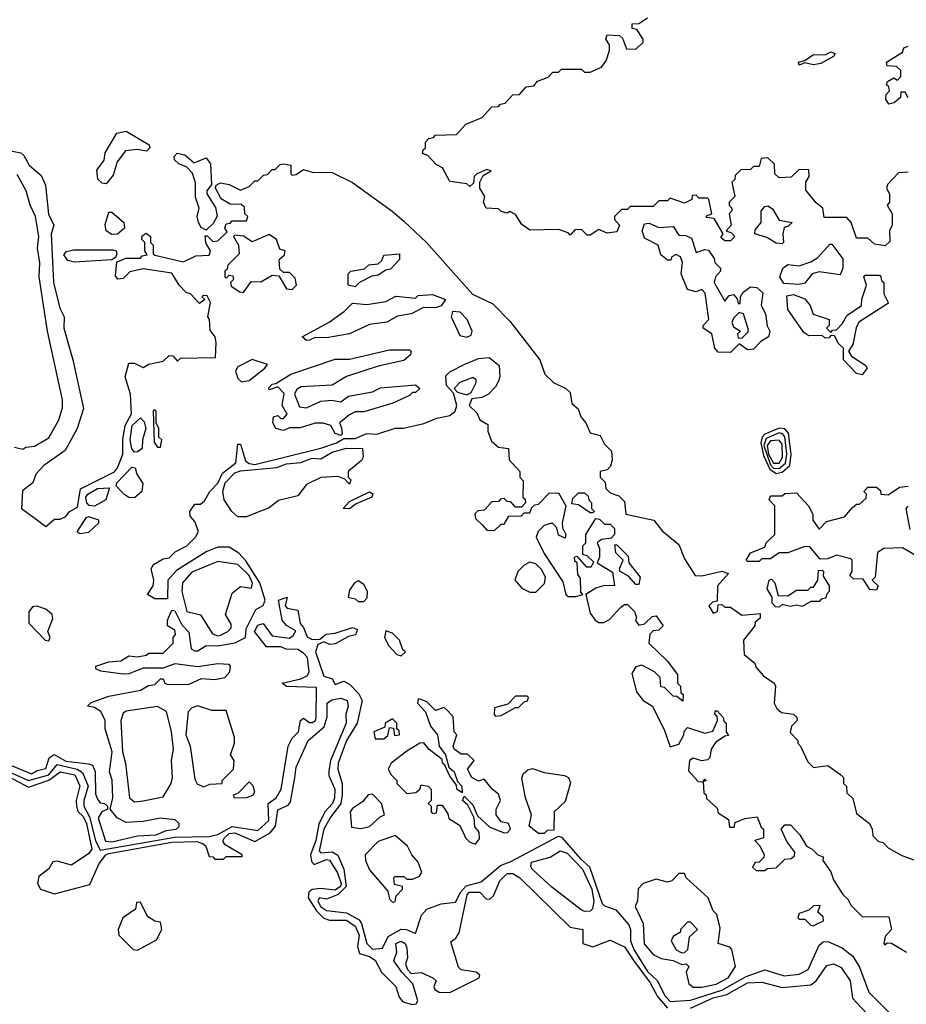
# Model space of a CAD drawing. Extents: x 2737310 to 2869991, y 870230 to 1012730.
# Tile 474 of 479: x 2814964 to 2818059, y 948873 to 952313. Entities that reach past the tile are written whole.
import ezdxf

# ---------------------------------------------------------------- set-up
doc = ezdxf.new("R2010")
doc.units = 0

msp = doc.modelspace()

# ---------------------------------------------------------------- linework, layer by layer
at = {"layer": '0CON02XD'}
for points in [[(2818065, 951780), (2818031.7, 951778.3), (2817993, 951737), (2817990, 951725), (2818000, 951705), (2818000, 951675), (2817992.5, 951665), (2818010, 951635), (2818010, 951595), (2818000, 951575), (2818001.7, 951538.3), (2817985, 951522.5), (2817948.3, 951528.3), (2817925, 951550), (2817885, 951550), (2817866.7, 951605), (2817851.7, 951621.7), (2817771.7, 951621.7), (2817767.5, 951655), (2817743.6, 951673.6), (2817707.5, 951717.5), (2817707.5, 951745), (2817720, 951765), (2817718.3, 951788.3), (2817685, 951790), (2817657, 951763), (2817615, 951760), (2817600, 951775), (2817598.3, 951808.3), (2817575, 951830), (2817551.7, 951828.3), (2817545, 951800), (2817525, 951800), (2817515, 951790), (2817481.7, 951788.3), (2817461.7, 951768.3), (2817460, 951755), (2817450, 951745), (2817460, 951695), (2817440, 951675), (2817440, 951665), (2817450, 951655), (2817450, 951645), (2817440, 951635), (2817447.5, 951595), (2817430, 951575), (2817448.3, 951568.3), (2817460, 951555), (2817445, 951540), (2817425, 951540), (2817411.7, 951551.7), (2817420, 951565), (2817388.3, 951618.3), (2817361.7, 951621.7), (2817361.7, 951628.3), (2817380, 951635), (2817370, 951685), (2817365, 951690), (2817335, 951690), (2817325, 951700), (2817311.7, 951698.3), (2817310, 951685), (2817285, 951672.5), (2817235, 951690), (2817225, 951680), (2817195, 951680), (2817175, 951660), (2817095, 951660), (2817085, 951650), (2817065, 951650), (2817040, 951625), (2817040, 951615), (2817057.5, 951595), (2817048.3, 951571.7), (2817015, 951567.5), (2816985, 951580), (2816955, 951560), (2816945, 951560), (2816925, 951580), (2816901.7, 951578.3), (2816885, 951560), (2816878.3, 951568.3), (2816845, 951580), (2816745, 951577.5), (2816717, 951597), (2816695, 951632.5), (2816675, 951642.5), (2816665, 951637.5), (2816645, 951642.5), (2816635, 951652.5), (2816592.5, 951655), (2816582.5, 951675), (2816587.5, 951695), (2816570, 951725), (2816570, 951745), (2816581.7, 951768.3), (2816610, 951785), (2816595, 951790), (2816560, 951775), (2816550, 951765), (2816548.3, 951741.7), (2816535, 951730), (2816525, 951740), (2816465, 951747.5), (2816440, 951795), (2816417, 951807), (2816388.3, 951838.3), (2816370, 951845), (2816371.7, 951858.3), (2816380, 951865), (2816380, 951885), (2816391.7, 951898.3), (2816408.3, 951901.7), (2816415, 951910), (2816488.3, 951911.7), (2816521.7, 951948.3), (2816578.3, 951971.7), (2816611.7, 952008.3), (2816635, 952010), (2816641.7, 952018.3), (2816658.3, 952021.7), (2816685, 952050), (2816708.3, 952051.7), (2816731.7, 952078.3), (2816758.3, 952081.7), (2816771.7, 952098.3), (2816808.3, 952111.7), (2816825, 952130), (2816845, 952130), (2816855, 952140), (2816925, 952140), (2816935, 952130), (2816955, 952130), (2816995, 952147.5), (2817010.7, 952169.3), (2817022.5, 952205), (2817022.5, 952225), (2817010, 952245), (2817015, 952260), (2817057.5, 952257.5), (2817068.3, 952248.3), (2817081.7, 952211.7), (2817115, 952210), (2817140, 952235), (2817140, 952245), (2817118.3, 952278.3), (2817101.7, 952281.7), (2817101.7, 952298.3), (2817125, 952300), (2817155, 952320)], [(2818065, 952040), (2818055, 952060), (2818040, 952060), (2818038.3, 952041.7), (2818017, 952023), (2817998.3, 952018.3), (2817987.5, 952035), (2817988.3, 952051.7), (2818000, 952065), (2817998.3, 952078.3), (2817990, 952085), (2817993, 952097), (2818015, 952110), (2818028.3, 952101.7), (2818040, 952115), (2818040, 952135), (2818025, 952150), (2817991.7, 952151.7), (2817990, 952165), (2818045, 952200), (2818050, 952215), (2818065, 952220)], [(2817685, 952153.8), (2817682.5, 952165), (2817705, 952170), (2817735, 952191.4), (2817775, 952190), (2817795, 952201.2), (2817810, 952195), (2817805, 952184), (2817760, 952160), (2817735, 952155.8), (2817705, 952162.5), (2817685, 952153.8)], [(2815265, 951740), (2815251.7, 951741.7), (2815236.4, 951756.4), (2815232.5, 951787.5), (2815258.3, 951821.7), (2815262.3, 951847.7), (2815303, 951917), (2815335, 951923.8), (2815415.9, 951875.9), (2815417.5, 951865), (2815406.4, 951853.6), (2815375, 951860), (2815332.5, 951855), (2815303.9, 951816.1), (2815290, 951770), (2815265, 951740)], [(2814926.4, 951856.4), (2814967.5, 951847.5), (2814978.3, 951838.3), (2814996.7, 951805), (2815038.3, 951768.3), (2815053.8, 951735), (2815063.9, 951633.9), (2815082.5, 951595), (2815073.8, 951565), (2815082, 951395), (2815104, 951305), (2815118.8, 951275), (2815117.5, 951235), (2815149.2, 951125), (2815186.2, 950955), (2815164, 950885), (2815122.5, 950807.5), (2815047.5, 950755), (2815020, 950725), (2815010, 950695), (2814973, 950667), (2814970, 950605), (2815021.7, 950568.3), (2815055, 950542.5), (2815085, 950567.5), (2815105, 950567.5), (2815125, 950577.5), (2815136.2, 950593.8), (2815165, 950610), (2815176.4, 950673.6), (2815295, 950733.8), (2815305, 950747.5), (2815323.3, 950795), (2815323.3, 950845), (2815332, 950895), (2815353.6, 950936.4), (2815350, 951005), (2815332, 951065), (2815345, 951112.5), (2815365, 951113.3), (2815395, 951097.5), (2815415, 951110), (2815465, 951120), (2815485, 951140), (2815498.3, 951138.3), (2815515, 951120), (2815525, 951130), (2815647, 951133), (2815650, 951185), (2815645.6, 951205.6), (2815628.3, 951228.3), (2815626.7, 951265), (2815620, 951275), (2815630, 951325), (2815618.3, 951348.3), (2815605, 951350), (2815600, 951345), (2815610, 951335), (2815591.7, 951321.7), (2815560, 951355), (2815545, 951360), (2815520, 951385), (2815495, 951427.5), (2815395, 951442.5), (2815348.3, 951431.7), (2815325, 951408.8), (2815306.1, 951406.1), (2815298.3, 951418.3), (2815302.5, 951467.5), (2815335, 951480), (2815385, 951480), (2815391.7, 951488.3), (2815408.3, 951491.7), (2815400, 951505), (2815400, 951535), (2815390, 951545), (2815391.7, 951558.3), (2815405, 951567.5), (2815420, 951555), (2815420, 951535), (2815430, 951525), (2815430, 951495), (2815435, 951490), (2815535, 951467.5), (2815578.3, 951488.3), (2815625, 951490), (2815630, 951505), (2815613, 951533), (2815611.7, 951558.3), (2815618.3, 951558.3), (2815638.3, 951538.3), (2815655, 951540), (2815688.3, 951571.7), (2815680, 951585), (2815685, 951600), (2815698.3, 951601.7), (2815705, 951610), (2815755, 951610), (2815760, 951625), (2815750, 951635), (2815748.3, 951658.3), (2815737, 951667), (2815698.3, 951668.3), (2815667, 951687), (2815647.5, 951725), (2815650, 951735), (2815665, 951742.5), (2815695, 951737.5), (2815735, 951717.5), (2815765, 951730), (2815785, 951750), (2815795, 951750), (2815815, 951770), (2815828.3, 951771.7), (2815845, 951790), (2815855, 951790), (2815873, 951807), (2815885, 951810), (2815910, 951805), (2815910, 951775), (2815915, 951770), (2815928.3, 951771.7), (2815955, 951790), (2815985, 951780), (2816055, 951778.8), (2816125, 951743.8), (2816264.3, 951644.3), (2816305, 951608.8), (2816383.8, 951535), (2816544.1, 951354.1), (2816615, 951320), (2816675, 951260), (2816780, 951125), (2816796.7, 951075), (2816827.5, 951045), (2816870, 951025), (2816885, 951010), (2816891.7, 950971.7), (2816913.6, 950953.6), (2816922.5, 950925), (2816940, 950905), (2816955, 950870), (2816990, 950860), (2817005, 950830), (2817030, 950805), (2817032.5, 950775), (2817026.4, 950753.6), (2817015, 950740), (2816990, 950735), (2816990, 950715), (2817007, 950697), (2817010, 950675), (2817025, 950660), (2817055, 950650), (2817075, 950630), (2817080, 950585), (2817177.5, 950565), (2817207, 950527), (2817265, 950480), (2817285, 950430), (2817321.7, 950371.7), (2817345, 950370), (2817415, 950386.2), (2817438.3, 950378.3), (2817400, 950335), (2817398.3, 950281.7), (2817381.7, 950278.3), (2817370, 950265), (2817385, 950240), (2817400, 950245), (2817401.7, 950268.3), (2817415, 950270), (2817425, 950260), (2817445, 950260), (2817485, 950232.5), (2817548.3, 950238.3), (2817548.3, 950221.7), (2817531.7, 950208.3), (2817530, 950195), (2817490, 950145), (2817492.5, 950095), (2817530, 950065), (2817535, 950050), (2817560.7, 950020.7), (2817597.5, 949995), (2817602.5, 949985), (2817597.5, 949925), (2817607, 949907), (2817623, 949893), (2817665, 949886.7), (2817676.1, 949876.1), (2817677.5, 949865), (2817657.5, 949845), (2817653, 949823), (2817680, 949795), (2817680, 949785), (2817690, 949775), (2817715, 949720), (2817735, 949700), (2817785, 949707.5), (2817830, 949675), (2817840, 949665), (2817840, 949645), (2817850, 949635), (2817851.7, 949611.7), (2817871.7, 949591.7), (2817885, 949540), (2817930, 949505), (2817940, 949485), (2817941.7, 949461.7), (2817961.7, 949441.7), (2817978.3, 949438.3), (2817995, 949420), (2818043, 949393), (2818085, 949377.5)], [(2815615, 951577.5), (2815596.7, 951586.7), (2815588, 951605), (2815583.8, 951625), (2815590, 951655), (2815577, 951693), (2815577, 951743), (2815566.4, 951776.4), (2815547.5, 951797.5), (2815519.3, 951809.3), (2815503.9, 951823.9), (2815502.5, 951835), (2815513.6, 951846.4), (2815540.7, 951840.7), (2815572.5, 951812.5), (2815615, 951830), (2815629.5, 951809.5), (2815633, 951737), (2815617.5, 951715), (2815617.5, 951705), (2815647, 951657), (2815653, 951627), (2815639.3, 951600.7), (2815615, 951577.5)], [(2814945, 950820), (2814975, 950812.5), (2814985, 950820), (2815015, 950822.5), (2815065, 950852.5), (2815100, 950915), (2815113, 950957), (2815113.3, 950985), (2815061.2, 951225), (2815031.2, 951415), (2815033.9, 951463.9), (2815026, 951515), (2815030, 951555), (2815018.8, 951625), (2815000, 951665), (2814986.7, 951715), (2814955, 951772.5)], [(2815285, 951562), (2815265.6, 951575.6), (2815262.3, 951597.7), (2815275, 951640), (2815285, 951640), (2815327.5, 951605), (2815330, 951585), (2815305, 951563.3), (2815285, 951562)], [(2817625, 951530), (2817605, 951532.5), (2817571.7, 951551.7), (2817530, 951565), (2817531.7, 951578.3), (2817552.5, 951605), (2817552.5, 951645), (2817565, 951660), (2817575, 951662.5), (2817591.7, 951651.7), (2817615, 951612.5), (2817660, 951605), (2817645, 951590), (2817633, 951587), (2817627.5, 951565), (2817630, 951535), (2817625, 951530)], [(2817445, 951150), (2817401.7, 951151.7), (2817390, 951165), (2817380, 951215), (2817350, 951235), (2817350, 951245), (2817370, 951265), (2817357, 951357), (2817345, 951370), (2817325, 951362.5), (2817295, 951370), (2817272.5, 951425), (2817277.5, 951465), (2817270, 951485), (2817255, 951492.5), (2817240, 951485), (2817236.7, 951473.3), (2817225, 951472.5), (2817201.7, 951491.7), (2817192.5, 951525), (2817145, 951550), (2817136.7, 951575), (2817145, 951600), (2817161.7, 951601.7), (2817195, 951587.5), (2817245, 951590), (2817265, 951560), (2817289.3, 951559.3), (2817309.5, 951549.5), (2817325, 951500), (2817355, 951510), (2817368.3, 951508.3), (2817388.3, 951478.3), (2817390, 951465), (2817410, 951445), (2817410, 951435), (2817392.5, 951415), (2817387.5, 951395), (2817425, 951330), (2817440.7, 951349.3), (2817455, 951352.5), (2817468.3, 951338.3), (2817471.7, 951321.7), (2817478.3, 951321.7), (2817480, 951345), (2817489.3, 951360.7), (2817515, 951380), (2817537, 951377), (2817558.3, 951358.3), (2817552.5, 951315), (2817567.5, 951285), (2817573.6, 951243.6), (2817582.5, 951225), (2817577.5, 951205), (2817550.7, 951189.3), (2817525, 951162.5), (2817505, 951160), (2817475, 951180), (2817445, 951150)], [(2815745, 951360), (2815771.7, 951398.3), (2815805, 951397.5), (2815845, 951420), (2815868.3, 951418.3), (2815895, 951372.5), (2815915, 951370), (2815930, 951385), (2815925, 951410), (2815905, 951430), (2815885, 951430), (2815871.7, 951441.7), (2815870, 951475), (2815888.3, 951491.7), (2815890, 951505), (2815871.7, 951511.7), (2815860, 951545), (2815835, 951562.5), (2815775, 951537.5), (2815745, 951556.7), (2815715, 951560), (2815710, 951555), (2815727.5, 951525), (2815730, 951495), (2815690, 951455), (2815688.3, 951441.7), (2815680, 951435), (2815680, 951415), (2815685, 951410), (2815695, 951420), (2815708.3, 951418.3), (2815710, 951405), (2815700, 951395), (2815701.7, 951381.7), (2815731.7, 951361.7), (2815745, 951360)], [(2817685, 951387.5), (2817631.7, 951391.7), (2817617.5, 951415), (2817627.5, 951445), (2817645, 951457.5), (2817685, 951452.5), (2817725, 951467.5), (2817749.3, 951480.7), (2817791.7, 951528.3), (2817798.3, 951528.3), (2817837, 951477), (2817837.5, 951445), (2817828.3, 951421.7), (2817755, 951432.5), (2817730, 951425), (2817705, 951392.5), (2817685, 951387.5)], [(2815155, 951465.6), (2815131.3, 951471.3), (2815118.3, 951491.7), (2815127.1, 951502.9), (2815151.2, 951508.8), (2815288.8, 951508.8), (2815300, 951505), (2815302.5, 951495), (2815298.3, 951481.7), (2815285, 951473.8), (2815155, 951465.6)], [(2816135, 951380), (2816110, 951385), (2816110, 951425), (2816120, 951435), (2816167, 951443), (2816183, 951457), (2816215, 951460), (2816228.3, 951471.7), (2816235, 951490), (2816290, 951495), (2816290, 951475), (2816258.3, 951441.7), (2816241.7, 951438.3), (2816215, 951420), (2816193, 951417), (2816150, 951395), (2816135, 951380)], [(2817905, 951072.5), (2817885, 951077.5), (2817840, 951125), (2817840, 951165), (2817821.7, 951181.7), (2817808.3, 951208.3), (2817795, 951210), (2817788.3, 951201.7), (2817775, 951200), (2817765, 951210), (2817718.3, 951208.3), (2817700.7, 951220.7), (2817645, 951300), (2817641.7, 951348.3), (2817665, 951352.5), (2817705, 951337.5), (2817723.3, 951315), (2817734.1, 951284.1), (2817790, 951265), (2817790, 951245), (2817780, 951235), (2817795, 951220), (2817801.7, 951228.3), (2817815, 951230), (2817835, 951250), (2817850.7, 951279.3), (2817902.5, 951315), (2817903, 951337), (2817920, 951385), (2817910, 951415), (2817915, 951420), (2817965, 951420), (2817970, 951415), (2817971.7, 951401.7), (2817980, 951395), (2817980, 951355), (2817997, 951323), (2817893.6, 951256.4), (2817883.6, 951236.4), (2817871.7, 951178.3), (2817857.5, 951155), (2817867, 951137), (2817917.5, 951105), (2817922.5, 951095), (2817905, 951072.5)], [(2815965, 951192.5), (2815950, 951205), (2816043.6, 951256.4), (2816097.5, 951295), (2816125, 951322.5), (2816175, 951317.5), (2816241.7, 951328.3), (2816277, 951347), (2816345, 951340), (2816355, 951350), (2816405, 951352.5), (2816450, 951335), (2816435, 951313.3), (2816415, 951306.7), (2816373, 951307), (2816330, 951285), (2816282.3, 951277.7), (2816245, 951256.2), (2816185, 951248), (2816115, 951216), (2816035, 951201.2), (2815995, 951202.5), (2815975, 951193.3), (2815965, 951192.5)], [(2816525, 951203.3), (2816539.3, 951210.7), (2816543.3, 951225), (2816525.9, 951265.9), (2816501.2, 951291.2), (2816475, 951293.3), (2816470, 951275), (2816500, 951210), (2816525, 951203.3)], [(2817485, 951200), (2817507, 951223), (2817507, 951233), (2817490, 951285), (2817475, 951290), (2817455, 951270), (2817450, 951255), (2817455, 951240), (2817480, 951225), (2817470, 951215), (2817471.7, 951201.7), (2817485, 951200)], [(2816085, 950860), (2816065, 950867.5), (2816050, 950895), (2816023, 950903), (2815995, 950903.3), (2815943, 950887), (2815905, 950887.5), (2815885, 950877.5), (2815857.5, 950885), (2815847.5, 950905), (2815850, 950925), (2815865, 950930), (2815875, 950920), (2815885, 950920), (2815897.5, 950935), (2815880, 950965), (2815887, 951007), (2815865, 951030), (2815835, 951020), (2815833, 951027), (2815845, 951040), (2815858.3, 951041.7), (2815910, 951075), (2816065, 951126.7), (2816115, 951126.7), (2816255, 951160), (2816325, 951160), (2816330, 951155), (2816328.3, 951141.7), (2816305, 951122.5), (2816215, 951102.5), (2816105, 951066.2), (2816055, 951036.7), (2815945, 951030), (2815930, 951020), (2815922.5, 951005), (2815940.7, 950960.7), (2815965, 950956.7), (2816015, 950980), (2816053.6, 950983.6), (2816085, 950977.5), (2816112, 950998), (2816195, 951013.3), (2816223.6, 951026.4), (2816345, 951037.5), (2816360, 951025), (2816345, 951010), (2816335, 951010), (2816325, 951000), (2816266.4, 950973.6), (2816165, 950943.3), (2816135, 950942.5), (2816115, 950932.5), (2816080, 950905), (2816086.7, 950886.7), (2816090, 950865), (2816085, 950860)], [(2815671.2, 950728.8), (2815718.8, 950765), (2815725, 950830), (2815735, 950830), (2815752.3, 950772.3), (2815765, 950762.5), (2815785, 950759.4), (2816015, 950816.2), (2816070, 950835), (2816095, 950850), (2816135, 950850), (2816175, 950867.5), (2816210, 950865), (2816275, 950886.2), (2816303.6, 950886.4), (2816375, 950902), (2816419.7, 950920.3), (2816465, 950930), (2816483.8, 950945), (2816490, 950965), (2816478.3, 951008.3), (2816453.3, 951035), (2816451.7, 951068.3), (2816465, 951083.3), (2816515, 951108.8), (2816565, 951128.8), (2816603, 951133), (2816637.5, 951105), (2816640, 951065), (2816635, 951050), (2816625, 951030), (2816600, 951005), (2816577, 950993), (2816541.7, 950988.3), (2816532.5, 950965), (2816559.3, 950939.3), (2816570, 950915), (2816598.3, 950898.3), (2816597.5, 950875), (2816610.7, 950840.7), (2816635, 950820), (2816670, 950815), (2816672.5, 950775), (2816710, 950735), (2816710, 950715), (2816721.7, 950701.7), (2816720, 950645), (2816728.3, 950638.3), (2816730, 950625), (2816715, 950610), (2816695, 950610), (2816678.3, 950628.3), (2816665, 950630), (2816655, 950640), (2816641.7, 950638.3), (2816635, 950630), (2816611.7, 950628.3), (2816585, 950600), (2816563, 950597), (2816553, 950587), (2816555, 950570), (2816578.3, 950548.3), (2816595, 950530), (2816621.7, 950528.3), (2816645, 950550), (2816655, 950550), (2816671.7, 950578.3), (2816715, 950580), (2816725, 950590), (2816745, 950590), (2816751.7, 950608.3), (2816761.7, 950618.3), (2816775, 950620), (2816811.7, 950658.3), (2816845, 950660), (2816870, 950615), (2816857.5, 950555), (2816858.3, 950538.3), (2816870, 950515), (2816868.3, 950501.7), (2816845, 950512.5), (2816838.3, 950538.3), (2816825, 950552.5), (2816815, 950553.3), (2816794.1, 950545.9), (2816773.3, 950525), (2816766.7, 950505), (2816795, 950447.5), (2816859.5, 950349.5), (2816870, 950305), (2816878.3, 950298.3), (2816905, 950297.5), (2816930, 950305), (2816922.5, 950312.5), (2816921.7, 950361.7), (2816912.5, 950375), (2816910, 950415), (2816901.7, 950421.7), (2816900, 950435), (2816908.3, 950438.3), (2816941.7, 950401.7), (2816958.3, 950401.7), (2816968.3, 950418.3), (2816945, 950440), (2816930, 950445), (2816930, 950475), (2816940, 950485), (2816940, 950515), (2816975, 950570), (2816988.3, 950568.3), (2817005, 950550), (2817025, 950550), (2817040, 950535), (2817040, 950515), (2817028.3, 950501.7), (2816995, 950497.5), (2816980, 950485), (2816987.5, 950465), (2816987.5, 950435), (2816980, 950415), (2817033, 950383), (2817040, 950335), (2817005, 950336.7), (2816975, 950326.7), (2816940, 950305), (2816955, 950240), (2816972.5, 950215), (2816985, 950207.5), (2817003, 950207), (2817023, 950217), (2817060.7, 950259.3), (2817075, 950270), (2817085, 950270), (2817110, 950245), (2817116.7, 950225), (2817113.6, 950213.6), (2817125, 950197.5), (2817145, 950202.5), (2817171.7, 950228.3), (2817185, 950230), (2817210, 950195), (2817195, 950180), (2817175, 950177.5), (2817163.6, 950166.4), (2817160, 950135), (2817223.6, 950073.6), (2817260, 950025), (2817260, 949995), (2817270, 949985), (2817271.7, 949961.7), (2817280, 949955), (2817278.3, 949931.7), (2817258.3, 949948.3), (2817245, 949950), (2817215, 949980), (2817201.7, 949981.7), (2817200, 950015), (2817180, 950035), (2817135, 950057.5), (2817115, 950052.5), (2817100.7, 950029.3), (2817117.5, 949965), (2817140, 949935), (2817172.5, 949915), (2817215, 949830), (2817235, 949772.5), (2817265, 949782.5), (2817282.5, 949815), (2817283, 949827), (2817295, 949840), (2817355, 949820), (2817383, 949827), (2817400, 949865), (2817398.3, 949878.3), (2817390, 949885), (2817391.7, 949898.3), (2817398.3, 949898.3), (2817420, 949875), (2817421.7, 949861.7), (2817430, 949855), (2817430, 949825), (2817438.3, 949811.7), (2817425, 949810), (2817392.3, 949787.7), (2817377.5, 949765), (2817372.5, 949735), (2817365, 949727.5), (2817345, 949723.3), (2817315, 949732.5), (2817302.5, 949725), (2817298.3, 949688.3), (2817331.7, 949651.7), (2817350, 949650), (2817355, 949660), (2817360, 949655), (2817350, 949650), (2817351.7, 949611.7), (2817360, 949605), (2817361.7, 949591.7), (2817398.3, 949558.3), (2817401.7, 949541.7), (2817438.3, 949518.3), (2817441.7, 949491.7), (2817458.3, 949491.7), (2817461.7, 949508.3), (2817495, 949522.5), (2817538.3, 949528.3), (2817551.7, 949491.7), (2817560, 949485), (2817560, 949455), (2817530, 949445), (2817547, 949427), (2817562.5, 949395), (2817560, 949385), (2817545, 949370), (2817531.7, 949368.3), (2817521.7, 949351.7), (2817535, 949340), (2817565, 949340), (2817573, 949347), (2817605, 949350), (2817635, 949380), (2817657, 949383), (2817668.3, 949391.7), (2817670, 949405), (2817641.7, 949441.7), (2817622.5, 949485), (2817635, 949500), (2817655, 949500), (2817687.5, 949465), (2817710, 949425), (2817730, 949415), (2817750, 949395), (2817768.3, 949388.3), (2817767.5, 949375), (2817795.9, 949335.9), (2817805, 949307.5), (2817837, 949257), (2817855, 949240), (2817865, 949220), (2817905, 949180), (2817998.3, 949178.3), (2818007.5, 949135), (2817985, 949110), (2817980, 949085), (2817985, 949080), (2817992.5, 949087.5), (2818007, 949087), (2818060, 949055)], [(2815738.3, 951048.3), (2815765, 951052.5), (2815820, 951095), (2815828.3, 951108.3), (2815775, 951126.2), (2815725, 951100), (2815717.5, 951085), (2815725, 951060), (2815738.3, 951048.3)], [(2816525, 951002.5), (2816539.3, 951010.7), (2816557.5, 951045), (2816557.5, 951055), (2816545, 951062.5), (2816500, 951045), (2816480, 951025), (2816491.7, 951011.7), (2816525, 951002.5)], [(2815455, 950820), (2815460, 950845), (2815450, 950855), (2815450, 950885), (2815440, 950905), (2815440, 950945), (2815435, 950950), (2815430, 950945), (2815433, 950837), (2815445, 950820), (2815455, 950820)], [(2815365, 950802.5), (2815355, 950813.3), (2815349.4, 950845), (2815356.9, 950895), (2815385, 950922), (2815398.5, 950908.5), (2815404.5, 950885), (2815392.5, 950845), (2815391.2, 950815), (2815375, 950803.3), (2815365, 950802.5)], [(2817605, 950727.7), (2817625, 950732.7), (2817652.2, 950755), (2817656.7, 950795), (2817648.1, 950868.1), (2817635, 950883.3), (2817615, 950886.2), (2817564.7, 950865.3), (2817555.3, 950854.7), (2817550.6, 950835), (2817560.5, 950790.5), (2817582.8, 950742.8), (2817605, 950727.7)], [(2817615, 950744.6), (2817636.9, 950763.1), (2817641.6, 950795), (2817635.3, 950855.3), (2817626.6, 950866.6), (2817615, 950869.1), (2817569.6, 950850.4), (2817561.4, 950825), (2817585, 950758.2), (2817595, 950746.2), (2817615, 950744.6)], [(2817615, 950763.3), (2817626.9, 950785), (2817625, 950830), (2817615, 950844.2), (2817585, 950841.1), (2817572.8, 950825), (2817577.8, 950795), (2817595, 950763.6), (2817615, 950763.3)], [(2815755, 950576.2), (2815725, 950576.7), (2815704.4, 950594.4), (2815678, 950635), (2815672.9, 950665), (2815680.6, 950695), (2815715, 950729.4), (2815735, 950736.9), (2815861.7, 950748.3), (2815895, 950761.9), (2815945, 950766), (2815985, 950780.8), (2816015, 950778.8), (2816055, 950802), (2816105, 950815.6), (2816160, 950815), (2816162.5, 950785), (2816157, 950773), (2816110, 950735), (2816110, 950715), (2816120, 950705), (2816115, 950690), (2816098.3, 950708.3), (2816075, 950717.5), (2816015, 950713.8), (2815965, 950688.8), (2815935, 950650), (2815867, 950633), (2815835, 950608), (2815775, 950583.8), (2815755, 950576.2)], [(2815365, 950642), (2815345, 950644), (2815326.7, 950655), (2815300, 950685), (2815302.5, 950695), (2815355, 950750), (2815367, 950747), (2815372.5, 950725), (2815393, 950693), (2815390, 950665), (2815365, 950642)], [(2814929.2, 949709.2), (2815005, 949678), (2815025, 949690), (2815055, 949696.7), (2815066.4, 949733.6), (2815083.6, 949746.4), (2815125, 949722.9), (2815203.6, 949713.6), (2815218, 949708), (2815227, 949687), (2815228.3, 949608.3), (2815235, 949590), (2815245, 949577.5), (2815260, 949575), (2815270, 949565), (2815270, 949555), (2815250, 949545), (2815237.5, 949525), (2815262.7, 949442.7), (2815285, 949440.8), (2815375, 949461.2), (2815440, 949465), (2815475, 949480), (2815510, 949485), (2815520, 949495), (2815520, 949505), (2815507, 949517), (2815455, 949523.3), (2815395, 949511.2), (2815335, 949508.8), (2815304, 949524), (2815280, 949555), (2815288.8, 949595), (2815286, 949656), (2815277.5, 949685), (2815286.7, 949755), (2815262.5, 949835), (2815262.5, 949865), (2815246.4, 949896.4), (2815225, 949910), (2815200, 949915), (2815213, 949927), (2815275, 949950), (2815385, 949970), (2815413, 949987), (2815435, 949990), (2815455, 950010), (2815465, 950010), (2815470, 949995), (2815480.7, 949990.7), (2815555, 949991.2), (2815598.3, 950011.7), (2815645, 950007.5), (2815680, 950015), (2815697.5, 950035), (2815700, 950055), (2815695, 950060), (2815655, 950062.5), (2815585, 950052.5), (2815505, 950062.5), (2815465, 950047.5), (2815395, 950047.5), (2815345, 950027.5), (2815325, 950026.7), (2815247, 950037), (2815230, 950045), (2815230, 950055), (2815275, 950070), (2815317, 950073), (2815345, 950090), (2815375, 950087.5), (2815405, 950092.5), (2815415, 950100), (2815465, 950100), (2815500, 950135), (2815500, 950155), (2815507.5, 950165), (2815505, 950180), (2815480, 950195), (2815480, 950215), (2815495, 950250), (2815505, 950247.5), (2815529.3, 950199.3), (2815553.6, 950173.6), (2815562.5, 950115), (2815575, 950107.5), (2815585, 950107.5), (2815615, 950126.2), (2815655, 950125.8), (2815715, 950135.7), (2815752.5, 950155), (2815753.8, 950185), (2815787.5, 950252.5), (2815813.9, 950266.1), (2815821.2, 950285), (2815802.2, 950345), (2815753, 950423), (2815729.1, 950449.1), (2815695, 950470), (2815655, 950470), (2815615, 950454), (2815511.2, 950388.8), (2815481.2, 950355), (2815480, 950290), (2815435, 950290), (2815410, 950305), (2815430, 950335), (2815432.5, 950355), (2815422.5, 950395), (2815430.7, 950409.3), (2815465, 950430), (2815485, 950432.5), (2815506.4, 950453.6), (2815547.5, 950475), (2815577.5, 950505), (2815587.5, 950525), (2815575, 950560), (2815558.3, 950578.3), (2815557.5, 950595), (2815575, 950620), (2815595, 950620), (2815608.3, 950631.7), (2815627.5, 950665), (2815655, 950693.3), (2815671.2, 950728.8)], [(2815225, 950614), (2815205.7, 950615.7), (2815197.5, 950625), (2815194.5, 950645), (2815201.4, 950655), (2815235, 950675.6), (2815277.5, 950677.5), (2815264.1, 950635.9), (2815225, 950614)], [(2818115, 950427.5), (2818045, 950467.5), (2817980, 950465), (2817958.3, 950451.7), (2817950, 950365), (2817940, 950355), (2817960, 950335), (2817955, 950320), (2817931.7, 950321.7), (2817908.3, 950358.3), (2817875, 950360), (2817861.7, 950371.7), (2817870, 950385), (2817870, 950425), (2817865, 950430), (2817815, 950442.5), (2817785, 950430), (2817758.3, 950428.3), (2817721.7, 950471.7), (2817705, 950472.5), (2817645, 950450), (2817615, 950450), (2817585, 950430), (2817555, 950430), (2817545, 950420), (2817505, 950420), (2817500, 950425), (2817515, 950450), (2817565, 950470), (2817570, 950485), (2817600, 950515), (2817600, 950615), (2817580, 950635), (2817585, 950650), (2817625, 950650), (2817635, 950657.5), (2817675, 950660), (2817717.5, 950615), (2817732.5, 950585), (2817732.5, 950565), (2817755, 950532.5), (2817780, 950560), (2817843.6, 950576.4), (2817870.7, 950609.3), (2817885, 950620), (2817895, 950620), (2817918.3, 950641.7), (2817920, 950655), (2817910, 950665), (2817925, 950680), (2817955, 950680), (2817968.3, 950668.3), (2817970, 950655), (2817995, 950652.5), (2818035, 950680), (2818065, 950683.3)], [(2816115, 950604.2), (2816092.5, 950605), (2816115, 950630), (2816185, 950663.3), (2816196.2, 950656.2), (2816192.5, 950645), (2816138.8, 950621.2), (2816115, 950604.2)], [(2816965, 950590), (2816955, 950590), (2816915, 950617.5), (2816891.7, 950621.7), (2816895, 950640), (2816915, 950660), (2816935, 950660), (2816948.3, 950648.3), (2816950, 950635), (2816960, 950625), (2816960, 950605), (2816970, 950595), (2816965, 950590)], [(2818071.7, 950531.7), (2818058.8, 950605), (2818065, 950613.3)], [(2815175, 950517.5), (2815205, 950522.5), (2815240, 950555), (2815240, 950565), (2815205, 950576.7), (2815195, 950572.5), (2815163.6, 950523.6), (2815175, 950517.5)], [(2817125, 950340), (2817115, 950340), (2817089.3, 950369.3), (2817060, 950385), (2817057.5, 950395), (2817070, 950425), (2817045, 950450), (2817041.7, 950478.3), (2817048.3, 950478.3), (2817088.3, 950438.3), (2817090, 950415), (2817130, 950365), (2817125, 950340)], [(2815655, 950160), (2815665, 950163.3), (2815690, 950175), (2815701.7, 950188.3), (2815701.7, 950201.7), (2815682.5, 950235), (2815705, 950310), (2815735, 950332.5), (2815772.5, 950327.5), (2815776, 950344), (2815765, 950371.2), (2815725, 950410), (2815655, 950420), (2815565, 950383.3), (2815532.5, 950345), (2815530, 950315), (2815547.5, 950245), (2815595, 950233.3), (2815637, 950167), (2815655, 950160)], [(2816765, 950313.3), (2816796.2, 950343.8), (2816798.8, 950365), (2816785, 950392.5), (2816765, 950412.5), (2816745, 950417.5), (2816725, 950407.5), (2816702.5, 950385), (2816692.5, 950355), (2816716.4, 950326.4), (2816745, 950313.3), (2816765, 950313.3)], [(2817615, 950260), (2817601.7, 950261.7), (2817590, 950275), (2817590, 950295), (2817572.5, 950325), (2817580, 950355), (2817588.3, 950358.3), (2817600, 950345), (2817611.7, 950301.7), (2817645, 950300), (2817675, 950320), (2817715, 950320), (2817725, 950330), (2817735, 950330), (2817750, 950355), (2817751.7, 950388.3), (2817765, 950390), (2817770, 950385), (2817768.3, 950368.3), (2817790, 950335), (2817790, 950315), (2817780, 950305), (2817778.3, 950291.7), (2817761.7, 950288.3), (2817755, 950280), (2817725, 950280), (2817695, 950262.5), (2817675, 950267.5), (2817655, 950262.5), (2817625, 950270), (2817615, 950260)], [(2816165, 950280), (2816177, 950293), (2816177.5, 950315), (2816165, 950340), (2816145, 950352.5), (2816132.5, 950345), (2816115, 950320), (2816110, 950295), (2816135, 950290), (2816145, 950280), (2816165, 950280)], [(2814898.1, 949698.1), (2814995, 949655.5), (2815065.2, 949674.8), (2815095, 949711.4), (2815164.6, 949694.6), (2815182.6, 949682.6), (2815203.1, 949635), (2815187.1, 949585), (2815187.1, 949565), (2815207.6, 949527.6), (2815227.8, 949445), (2815245, 949411.2), (2815505, 949456.5), (2815625, 949458.9), (2815655, 949466.9), (2815705, 949494.4), (2815795, 949480), (2815832.9, 949515), (2815831.2, 949575), (2815858.8, 949595), (2815876.2, 949625), (2815901.2, 949775), (2815915, 949802.5), (2815936.7, 949825), (2815943.8, 949865), (2815955, 949872.5), (2815975, 949857.5), (2815985, 949857.5), (2815995.8, 949864.2), (2815998.8, 949875), (2816000, 949980), (2815895, 949983.3), (2815880, 949995), (2815945, 950010), (2815968.3, 950021.7), (2815973.8, 950035), (2815968.8, 950085), (2815955, 950100), (2815935, 950112.5), (2815893.9, 950113.9), (2815875, 950122.5), (2815825, 950122.5), (2815783.1, 950175), (2815795, 950198), (2815813.6, 950203.6), (2815845, 950160), (2815905, 950152.5), (2815918.3, 950161.7), (2815927.5, 950177.5), (2815895, 950196.2), (2815880, 950215), (2815867.5, 950285), (2815897.5, 950295), (2815890, 950265), (2815897.5, 950257.5), (2815935, 950250), (2815943, 950203), (2815955, 950190), (2815967, 950157), (2815985, 950147.5), (2816011.7, 950148.3), (2816033.8, 950166.2), (2816065, 950170), (2816125, 950190), (2816143, 950183), (2816135.7, 950164.3), (2816112, 950158), (2816065, 950132), (2816045, 950130), (2816025, 950140), (2816005, 950130), (2815996.2, 950105), (2816025, 950020), (2816055, 950010), (2816065, 949990), (2816095, 950002.5), (2816115, 949991.2), (2816147.9, 949957.9), (2816159.2, 949935), (2816142, 949855), (2816104.3, 949795), (2816076, 949715), (2816074.2, 949695), (2816089.2, 949645), (2816090, 949605), (2816084.2, 949575), (2816047.5, 949525), (2816025.6, 949484.4), (2816008.8, 949408.8), (2816015, 949402), (2816055, 949405.7), (2816074.4, 949394.4), (2816095.7, 949345.7), (2816103.5, 949285), (2816075, 949256.5), (2816035, 949240), (2816010, 949245), (2816004, 949235), (2816014.2, 949215), (2816035, 949201.2), (2816105, 949192.9), (2816148.5, 949168.5), (2816157.5, 949155), (2816175.8, 949085), (2816195.7, 949065.7), (2816230.5, 949069.5), (2816250.3, 949109.7), (2816295, 949135.8), (2816314.1, 949134.1), (2816345, 949120), (2816366.7, 949185), (2816384.6, 949205.4), (2816435, 949224.2), (2816485, 949230), (2816503.6, 949266.4), (2816522.6, 949287.4), (2816575, 949300.6), (2816641.7, 949358.3), (2816678.3, 949371.7), (2816845, 949460), (2816855, 949457.5), (2816921.5, 949381.5), (2816953.1, 949353.1), (2816996.7, 949225), (2817005, 949216.7), (2817045, 949203.3), (2817090.5, 949150.5), (2817096, 949135), (2817095.8, 949095), (2817107.1, 949065), (2817155, 948988), (2817190, 948955), (2817214.3, 948905), (2817235, 948882.5), (2817305, 948887.5), (2817415, 948922.5), (2817500.2, 948969.8), (2817565, 948993.3), (2817632.3, 948972.3), (2817685, 948978.8), (2817716.7, 948995), (2817755, 949080), (2817768.3, 949091.7), (2817785, 949092.5), (2817835, 949070), (2817871.7, 949041.7), (2817895, 949002.5), (2817927.5, 948915), (2818027.5, 948815)], [(2815065, 950142.5), (2815070, 950155), (2815062.5, 950175), (2815079.3, 950220.7), (2815076.7, 950235), (2815055, 950253.3), (2815025, 950263.8), (2815008.3, 950261.7), (2814995.8, 950244.2), (2814996, 950205), (2815052.5, 950145), (2815065, 950142.5)], [(2816295, 950090), (2816310, 950105), (2816301.7, 950111.7), (2816290, 950145), (2816265, 950170), (2816241.7, 950178.3), (2816237.5, 950155), (2816252.5, 950125), (2816280, 950095), (2816295, 950090)], [(2816625, 949880), (2816645, 949882.5), (2816695, 949910), (2816705, 949910), (2816725, 949930), (2816736.4, 949933.6), (2816740, 949945), (2816735, 949950), (2816695, 949950), (2816668.3, 949921.7), (2816621.7, 949908.3), (2816620, 949885), (2816625, 949880)], [(2815173.9, 949636.1), (2815160.8, 949585), (2815162, 949565), (2815166.9, 949546.9), (2815185, 949529.2), (2815197.3, 949505), (2815215.6, 949415), (2815205, 949400), (2815145, 949358.8), (2815095, 949373.3), (2815079.3, 949370.7), (2815065, 949346.7), (2815030.5, 949319.5), (2815026.2, 949295), (2815036.7, 949275), (2815085, 949259.2), (2815208.3, 949291.7), (2815240.8, 949365), (2815264.3, 949395), (2815275, 949400), (2815495, 949439.2), (2815582.4, 949442.4), (2815604.2, 949434.2), (2815613.3, 949425), (2815625, 949390), (2815638.3, 949388.3), (2815645, 949380), (2815675, 949380), (2815685, 949390), (2815740, 949390), (2815740, 949395), (2815680.7, 949430.7), (2815673.3, 949443.3), (2815678.8, 949455), (2815695, 949469.4), (2815715, 949471.9), (2815785, 949442), (2815837.7, 949472.3), (2815856.2, 949495), (2815865, 949552.5), (2815900.7, 949569.3), (2815909.5, 949580.5), (2815924.2, 949664.2), (2815928.3, 949701.7), (2815971.2, 949795), (2816027.1, 949842.9), (2816037, 949877), (2816037.5, 949925), (2816053.6, 949936.4), (2816085, 949942.5), (2816106.7, 949935), (2816110, 949915), (2816102.5, 949885), (2816103.3, 949855), (2816048.6, 949725), (2816042.7, 949687.3), (2816043, 949673), (2816064, 949625), (2816062.5, 949595), (2816055.7, 949575), (2816029.2, 949545), (2816007.5, 949502.5), (2815997.8, 949445), (2815978.6, 949395), (2815981.9, 949371.9), (2815992, 949362), (2816035, 949378.8), (2816045, 949376.7), (2816072.7, 949332.7), (2816086.4, 949295), (2816083.1, 949285), (2816065, 949271.8), (2816015, 949278), (2815985, 949274.3), (2815972.9, 949265), (2815970.6, 949245), (2815999.6, 949199.6), (2816025, 949174.2), (2816045, 949166.9), (2816105, 949166.9), (2816135, 949145.8), (2816148.2, 949115), (2816142.9, 949075), (2816150, 949050), (2816185, 949040), (2816205, 949026.7), (2816226.2, 948985), (2816276.2, 948935), (2816288.3, 948898.3), (2816301.7, 948881.7), (2816335, 948872), (2816347.5, 948875), (2816353.3, 948885), (2816336.7, 948945), (2816297.5, 948985), (2816270, 949025), (2816280, 949055), (2816276.7, 949085), (2816295, 949093.8), (2816308.8, 949085), (2816315, 949070), (2816317.5, 949035), (2816310, 949015), (2816317.5, 948995), (2816330.7, 948980.7), (2816365, 948983.8), (2816406.1, 948966.1), (2816417.5, 948955), (2816410, 948935), (2816413.3, 948925), (2816427.5, 948915), (2816465.7, 948914.3), (2816567.5, 948965), (2816570, 948975), (2816557.5, 948985), (2816505, 948993.3), (2816495, 949002.5), (2816468.3, 949091.7), (2816486.4, 949103.6), (2816497.7, 949122.3), (2816526.2, 949255), (2816533.8, 949265), (2816570, 949265), (2816591.7, 949241.7), (2816605, 949240), (2816618.3, 949251.7), (2816640, 949305), (2816665, 949330), (2816685, 949330), (2816710, 949315), (2816885, 949142.5), (2816930, 949135), (2816930, 949085), (2816965, 949073.3), (2817025, 949097.5), (2817075, 949073.8), (2817108.1, 949025), (2817165, 948948), (2817189.8, 948899.8), (2817225, 948860)], [(2815365, 949580), (2815395, 949583.8), (2815465, 949597.5), (2815492.5, 949645), (2815496.7, 949665), (2815493.3, 949725), (2815501.2, 949765), (2815493.8, 949825), (2815476.1, 949896.1), (2815445, 949913.3), (2815335, 949897.5), (2815325, 949890), (2815316.7, 949865), (2815322.5, 949755), (2815333.3, 949715), (2815346.7, 949595), (2815365, 949580)], [(2815605, 949633.3), (2815628.3, 949641.7), (2815670, 949645), (2815670, 949655), (2815710, 949695), (2815712.5, 949725), (2815700, 949745), (2815713.3, 949785), (2815713.3, 949805), (2815685, 949900), (2815635, 949900), (2815585, 949916), (2815565, 949908.8), (2815552, 949895), (2815543.8, 949815), (2815558.8, 949775), (2815575, 949660), (2815583.6, 949643.6), (2815605, 949633.3)], [(2816555, 949432.5), (2816569.3, 949450.7), (2816567.5, 949475), (2816553, 949493), (2816550, 949525), (2816528.3, 949568.3), (2816510, 949585), (2816515, 949600), (2816545, 949570), (2816561.7, 949531.7), (2816605, 949492.5), (2816655, 949472.5), (2816667, 949473), (2816677.5, 949485), (2816670, 949505), (2816645, 949510), (2816627.5, 949535), (2816627.5, 949555), (2816642.5, 949585), (2816635, 949607.5), (2816612.5, 949625), (2816585, 949660), (2816565, 949652.5), (2816542.5, 949665), (2816527.5, 949695), (2816550, 949725), (2816527.5, 949747.5), (2816505, 949747.5), (2816480, 949765), (2816477.5, 949775), (2816490, 949815), (2816480, 949825), (2816477, 949877), (2816458.3, 949898.3), (2816445, 949910), (2816415, 949900), (2816385, 949930), (2816365, 949937.5), (2816355, 949940), (2816352.5, 949925), (2816380, 949895), (2816397.5, 949845), (2816422.5, 949815), (2816427.5, 949775), (2816450, 949745), (2816461.7, 949701.7), (2816480, 949685), (2816491.7, 949651.7), (2816507.5, 949635), (2816508.3, 949611.7), (2816490, 949625), (2816488.3, 949638.3), (2816465, 949670), (2816448.3, 949708.3), (2816440, 949715), (2816438.3, 949728.3), (2816393.6, 949763.6), (2816375, 949786.7), (2816360, 949785), (2816315, 949757.5), (2816260, 949715), (2816250, 949695), (2816260, 949675), (2816280, 949655), (2816280, 949645), (2816315, 949610), (2816347, 949613), (2816360, 949625), (2816365, 949640), (2816390, 949635), (2816400, 949625), (2816400, 949585), (2816390, 949575), (2816400, 949565), (2816400, 949545), (2816405, 949540), (2816418.3, 949541.7), (2816421.7, 949568.3), (2816438.3, 949568.3), (2816458.3, 949538.3), (2816461.7, 949521.7), (2816499.3, 949499.3), (2816508.3, 949481.7), (2816520, 949455), (2816535, 949440), (2816555, 949432.5)], [(2816235, 949800), (2816248.3, 949811.7), (2816255, 949840), (2816268.3, 949838.3), (2816271.7, 949811.7), (2816290, 949815), (2816288.3, 949828.3), (2816280, 949835), (2816280, 949855), (2816265, 949870), (2816240, 949855), (2816238.3, 949841.7), (2816200, 949825), (2816205, 949800), (2816235, 949800)], [(2814905, 949680), (2814995, 949632), (2815065, 949656.4), (2815105, 949685.6), (2815156, 949675), (2815173.9, 949636.1)], [(2816795, 949470), (2816775, 949470), (2816742.5, 949495), (2816750, 949535), (2816730, 949595), (2816717, 949663), (2816721.7, 949678.3), (2816737.5, 949692.5), (2816753.6, 949696.4), (2816795, 949683.3), (2816865, 949672.5), (2816880, 949665), (2816886.7, 949646.7), (2816868.3, 949581.7), (2816830, 949545), (2816828.3, 949481.7), (2816805, 949480), (2816795, 949470)], [(2815713.8, 949593.8), (2815710, 949605), (2815728, 949612), (2815765, 949650), (2815777.7, 949637.7), (2815783.3, 949615), (2815777.3, 949602.7), (2815755, 949594.2), (2815713.8, 949593.8)], [(2816155, 949487.5), (2816185, 949493.8), (2816221.7, 949528.3), (2816237.5, 949535), (2816226.7, 949575), (2816195, 949607.5), (2816180, 949605), (2816160, 949580), (2816125, 949557.5), (2816117.5, 949545), (2816121.7, 949491.7), (2816155, 949487.5)], [(2816265, 949230), (2816275, 949232.5), (2816278.3, 949251.7), (2816300, 949275), (2816300, 949285), (2816271.7, 949291.7), (2816270, 949315), (2816275, 949320), (2816305, 949320), (2816315, 949310), (2816335, 949310), (2816359.3, 949320.7), (2816367.5, 949335), (2816355, 949370), (2816332.5, 949395), (2816317.5, 949425), (2816275, 949462.5), (2816215, 949442), (2816170, 949395), (2816171.2, 949375), (2816185, 949342.5), (2816248.3, 949268.3), (2816255, 949240), (2816265, 949230)], [(2816935, 949197.1), (2816923.4, 949203.4), (2816821.9, 949281.9), (2816752.5, 949345), (2816747.5, 949355), (2816750.7, 949369.3), (2816815, 949387.5), (2816850.7, 949409.3), (2816875, 949401.2), (2816928.6, 949345), (2816961.5, 949275), (2816967.4, 949232.6), (2816963.2, 949206.8), (2816955, 949198), (2816935, 949197.1)], [(2817315, 948932.5), (2817345, 948933.3), (2817395, 948944), (2817436.7, 948965), (2817462.5, 949005), (2817450, 949065), (2817442.5, 949072.5), (2817402.5, 949085), (2817409.3, 949139.3), (2817397, 949187), (2817385, 949200), (2817367.5, 949245), (2817290, 949315), (2817285, 949330), (2817265, 949330), (2817240, 949305), (2817225, 949300), (2817185, 949310), (2817140, 949295), (2817123, 949277), (2817120, 949235), (2817112.5, 949215), (2817140, 949155), (2817143.9, 949083.9), (2817175, 949047.5), (2817203, 949033), (2817245, 949026.2), (2817275, 949012.5), (2817290, 949015), (2817300, 949005), (2817290, 948985), (2817300, 948945), (2817315, 948932.5)], [(2815375, 949062.5), (2815441.7, 949098.3), (2815460, 949135), (2815455, 949160), (2815435, 949163.3), (2815410.3, 949180.3), (2815385, 949230), (2815371.7, 949228.3), (2815367.5, 949205), (2815323.8, 949175), (2815307.5, 949135), (2815310, 949115), (2815360, 949065), (2815375, 949062.5)], [(2817735, 949147.5), (2817745, 949153.3), (2817770, 949165), (2817768.3, 949178.3), (2817750, 949195), (2817758.3, 949218.3), (2817735, 949217.5), (2817718.3, 949201.7), (2817685, 949190), (2817680, 949175), (2817685, 949170), (2817705, 949170), (2817725, 949150), (2817735, 949147.5)], [(2817275, 949052.5), (2817285, 949054), (2817296.2, 949065), (2817301.7, 949108.3), (2817330, 949135), (2817305, 949160), (2817295, 949160), (2817270, 949135), (2817270, 949125), (2817245, 949110), (2817237.5, 949095), (2817255, 949063.8), (2817275, 949052.5)], [(2817305, 948859.4), (2817384.7, 948895.3), (2817432.1, 948907.9), (2817505, 948948.5), (2817555, 948950), (2817625, 948932), (2817725, 948941.2), (2817743.8, 948955), (2817781.7, 949008.3), (2817805, 949014), (2817831.7, 949001.7), (2817862.5, 948955), (2817871.4, 948895), (2817936.7, 948825)]]:
    msp.add_lwpolyline(points, dxfattribs=at)

doc.saveas('drawing.dxf')
